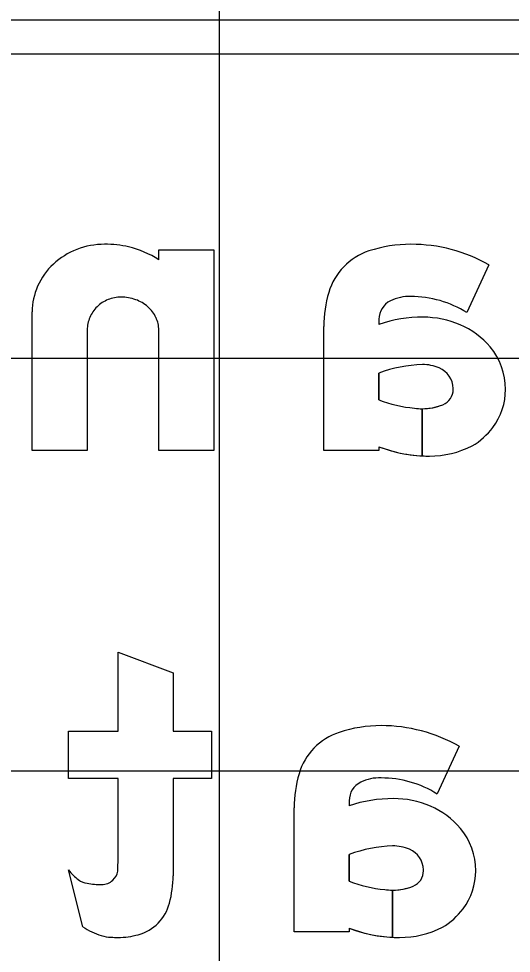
# Model space of a CAD drawing. Extents: x 2193008 to 2198143, y 1236112 to 1237864.
# Drawn here: x 2196697.733 to 2196700.12, y 1237212.162 to 1237216.692 of the extents above; entities that cross this region are included whole.
import ezdxf

# ---------------------------------------------------------------- set-up
doc = ezdxf.new("R2010")
doc.units = 0
for name, color, linetype in [('GSBWFILL', 7, 'Continuous'), ('GSCOLORFILL', 7, 'Continuous'), ('GSOUTLINE', 7, 'Continuous'), ('M-ROADS', 7, 'Continuous')]:
    doc.layers.add(name, color=color, linetype=linetype)

msp = doc.modelspace()

# ---------------------------------------------------------------- linework, layer by layer
at = {"layer": 'GSBWFILL'}
for p, q in [((2196698.0652, 1237215.1831), (2196698.0652, 1237214.5983)), ((2196698.0446, 1237212.2898), (2196697.9744, 1237212.5658))]:
    msp.add_line(p, q, dxfattribs=at)
for points in [[(2196698.4118, 1237215.5235), (2196698.4118, 1237215.5717), (2196698.6785, 1237215.5717), (2196698.6785, 1237214.5983), (2196698.4118, 1237214.5983), (2196698.4118, 1237215.1831)], [(2196700.0116, 1237215.4982), (2196699.9046, 1237215.2671)], [(2196698.0652, 1237214.5983), (2196697.7985, 1237214.5983), (2196697.7985, 1237215.2709)], [(2196699.4785, 1237215.2346), (2196699.4785, 1237215.21)], [(2196699.4785, 1237214.617), (2196699.4785, 1237214.5983), (2196699.2118, 1237214.5983), (2196699.2118, 1237215.2)], [(2196699.4785, 1237214.974), (2196699.4785, 1237214.8444)], [(2196699.6884, 1237214.8013), (2196699.6884, 1237214.5725)], [(2196699.6885, 1237214.5725), (2196699.6885, 1237214.8013)], [(2196698.2144, 1237212.6183), (2196698.2144, 1237213.0083), (2196697.9744, 1237213.0083), (2196697.9744, 1237213.2383), (2196698.2144, 1237213.2383), (2196698.2144, 1237213.6217), (2196698.481, 1237213.5205), (2196698.481, 1237213.2383), (2196698.6677, 1237213.2383), (2196698.6677, 1237213.0083), (2196698.481, 1237213.0083), (2196698.481, 1237212.5378)], [(2196699.8675, 1237213.1648), (2196699.7604, 1237212.9338)], [(2196699.3344, 1237212.9013), (2196699.3344, 1237212.8767)], [(2196699.3344, 1237212.2837), (2196699.3344, 1237212.265), (2196699.0677, 1237212.265), (2196699.0677, 1237212.8666)], [(2196699.3344, 1237212.6407), (2196699.3344, 1237212.5111)], [(2196699.5443, 1237212.2392), (2196699.5443, 1237212.468)], [(2196699.5443, 1237212.468), (2196699.5443, 1237212.2392)]]:
    msp.add_lwpolyline(points, dxfattribs=at)
for centre, major_axis, ratio, start_param, end_param in [((2196698.1494, 1237215.2229), (0, -0.3754), 0.999996, 3.141593, 3.510493), ((2196698.1494, 1237215.065), (0, -0.5334), 0.999996, 2.921606, 3.141593), ((2196699.6334, 1237214.9457), (0, -0.6527), 0.999999, 3.141593, 3.458648), ((2196699.6334, 1237214.8341), (0, -0.7643), 0.999999, 2.623874, 3.141593), ((2196698.1403, 1237215.2463), (0, -0.3503), 0.999996, 3.510493, 3.89252), ((2196698.1539, 1237215.1185), (0, -0.4802), 0.999996, 2.574461, 2.906505), ((2196699.5234, 1237215.2808), (0, -0.3), 0.999999, 3.458648, 4.427613), ((2196698.1264, 1237215.2613), (0, -0.3299), 0.999996, 3.89252, 4.294702), ((2196698.1047, 1237215.2709), (0, -0.3062), 0.999996, 4.294702, 4.712389), ((2196699.7994, 1237215.2), (0, -0.5876), 0.999999, 4.427613, 4.712389), ((2196698.2271, 1237215.1783), (0, -0.1635), 0.999996, 3.524154, 3.912508), ((2196698.2289, 1237215.1737), (0, -0.1684), 0.999996, 3.141593, 3.524154), ((2196698.2289, 1237215.1323), (0, -0.2099), 0.999996, 2.795889, 3.141593), ((2196698.2379, 1237215.1571), (0, -0.1835), 0.999996, 2.425874, 2.795889), ((2196699.5785, 1237215.2346), (0, -0.1), 0.999999, 3.602032, 4.712389), ((2196699.6238, 1237215.1432), (0, -0.202), 0.999999, 3.094343, 3.602032), ((2196699.6334, 1237214.8341), (0, -0.5109), 0.999999, 2.582097, 3.141593), ((2196698.2242, 1237215.1812), (0, -0.1594), 0.999996, 3.912508, 4.309343), ((2196698.2516, 1237215.173), (0, -0.1625), 0.999996, 2.015362, 2.425874), ((2196698.2198, 1237215.1831), (0, -0.1546), 0.999996, 4.309343, 4.712389), ((2196698.273, 1237215.1831), (0, -0.1389), 0.999996, 1.570796, 2.015362), ((2196699.6924, 1237214.5718), (0, -0.6732), 0.999999, 3.141593, 3.464907), ((2196699.6924, 1237214.7877), (0, -0.4572), 0.999999, 2.73708, 3.141593), ((2196699.7237, 1237214.8557), (0, -0.3823), 0.999999, 2.265663, 2.742307), ((2196699.7707, 1237214.8949), (0, -0.3211), 0.999999, 1.570796, 2.265663), ((2196699.7076, 1237214.3598), (0, -0.6556), 0.999999, 3.169955, 3.498593), ((2196699.6936, 1237214.8223), (0, -0.1928), 0.999999, 2.733046, 3.165323), ((2196699.7252, 1237214.8952), (0, -0.1133), 0.999999, 1.610807, 2.733046), ((2196699.7585, 1237214.8949), (0, -0.08), 0.999999, 0.384565, 1.570796), ((2196699.7178, 1237214.8949), (0, -0.1207), 0.999999, 1.570796, 1.610807), ((2196699.7849, 1237214.8949), (0, -0.3069), 0.999999, 0.927653, 1.570796), ((2196699.704, 1237215.418), (0, -0.6163), 0.999999, 5.908557, 6.196216), ((2196699.6885, 1237215.068), (0, -0.2667), 0.999999, 0, 0.384565), ((2196699.6885, 1237215.068), (0, -0.2667), 0.999999, 6.140268, 6.282935), ((2196699.7577, 1237214.9154), (0, -0.341), 0.999999, 0.530468, 0.927653), ((2196699.7227, 1237215.2522), (0, -0.6806), 0.999999, 5.916134, 6.232721), ((2196699.7227, 1237215.0305), (0, -0.4588), 0.999999, 0, 0.469149), ((2196699.7227, 1237215.2522), (0, -0.6806), 0.999999, 6.232819, 6.283185), ((2196699.4892, 1237212.6123), (0, -0.6527), 0.999998, 3.141593, 3.458648), ((2196699.4892, 1237212.5007), (0, -0.7643), 0.999998, 2.623874, 3.141593), ((2196699.3793, 1237212.9474), (0, -0.3), 0.999998, 3.458648, 4.427613), ((2196699.6553, 1237212.8666), (0, -0.5876), 0.999998, 4.427613, 4.712389), ((2196699.4797, 1237212.8099), (0, -0.202), 0.999998, 3.094343, 3.602032), ((2196699.4892, 1237212.5007), (0, -0.5109), 0.999998, 2.582097, 3.141593), ((2196699.4344, 1237212.9013), (0, -0.1), 0.999998, 3.602032, 4.712389), ((2196699.5482, 1237212.2384), (0, -0.6732), 0.999998, 3.141593, 3.464907), ((2196699.5482, 1237212.4544), (0, -0.4572), 0.999998, 2.73708, 3.141593), ((2196699.5795, 1237212.5224), (0, -0.3823), 0.999998, 2.265663, 2.742307), ((2196699.6266, 1237212.5616), (0, -0.3211), 0.999998, 1.570796, 2.265663), ((2196699.5635, 1237212.0264), (0, -0.6556), 0.999998, 3.169955, 3.498593), ((2196699.5495, 1237212.489), (0, -0.1928), 0.999998, 2.733046, 3.165323), ((2196699.581, 1237212.5619), (0, -0.1133), 0.999998, 1.610807, 2.733046), ((2196696.5451, 1237212.6183), (0, -1.6693), 0.999994, 1.535587, 1.570796), ((2196698.1499, 1237212.6967), (0, -0.2189), 0.999994, 5.35314, 5.6685), ((2196698.1378, 1237212.5726), (0, -0.0767), 0.999994, 0.733764, 1.400742), ((2196699.6144, 1237212.5616), (0, -0.08), 0.999998, 0.384565, 1.570796), ((2196699.5737, 1237212.5616), (0, -0.1207), 0.999998, 1.570796, 1.610807), ((2196699.6408, 1237212.5616), (0, -0.3069), 0.999998, 0.927653, 1.570796), ((2196698.0813, 1237212.5995), (0, -0.1), 0.999994, 5.6685, 6.114016), ((2196698.1354, 1237212.5752), (0, -0.0803), 0.999994, 0, 0.733764), ((2196697.9636, 1237212.5378), (0, -0.5174), 0.999994, 1.310894, 1.570796), ((2196699.5599, 1237213.0847), (0, -0.6163), 0.999998, 5.908557, 6.196216), ((2196698.1354, 1237212.9161), (0, -0.4211), 0.999994, 6.114016, 6.283185), ((2196699.5443, 1237212.7346), (0, -0.2667), 0.999998, 6.140268, 6.282935), ((2196699.5443, 1237212.7346), (0, -0.2667), 0.999998, 0, 0.384565), ((2196698.2543, 1237212.4605), (0, -0.2167), 0.999994, 0.272066, 1.310894), ((2196699.6135, 1237212.582), (0, -0.341), 0.999998, 0.530468, 0.927653), ((2196698.2229, 1237212.5521), (0, -0.3172), 0.999994, 5.685934, 5.997023), ((2196699.5786, 1237212.9189), (0, -0.6806), 0.999998, 5.916134, 6.232721), ((2196699.5786, 1237212.6971), (0, -0.4588), 0.999998, 0, 0.469149), ((2196698.1946, 1237212.4556), (0, -0.2167), 0.999994, 5.997023, 6.219044), ((2196698.2144, 1237212.7642), (0, -0.5258), 0.999994, 6.219044, 6.283185), ((2196698.2144, 1237212.6035), (0, -0.3651), 0.999994, 6.283185, 6.555252), ((2196699.5786, 1237212.9189), (0, -0.6806), 0.999998, 6.232819, 6.283185)]:
    msp.add_ellipse(centre, major_axis=major_axis, ratio=ratio, start_param=start_param, end_param=end_param, dxfattribs=at)
at = {"layer": 'GSCOLORFILL'}
for p, q in [((2196686.9415, 1237216.6858), (2196706.9415, 1237216.6858)), ((2196686.9415, 1237216.6858), (2196706.9415, 1237216.6858)), ((2196706.9415, 1237216.5192), (2196686.9415, 1237216.5192)), ((2196698.0652, 1237215.1831), (2196698.0652, 1237214.5983)), ((2196698.0446, 1237212.2898), (2196697.9744, 1237212.5658))]:
    msp.add_line(p, q, dxfattribs=at)
for points in [[(2196698.4118, 1237215.5235), (2196698.4118, 1237215.5717), (2196698.6785, 1237215.5717), (2196698.6785, 1237214.5983), (2196698.4118, 1237214.5983), (2196698.4118, 1237215.1831)], [(2196700.0116, 1237215.4982), (2196699.9046, 1237215.2671)], [(2196698.0652, 1237214.5983), (2196697.7985, 1237214.5983), (2196697.7985, 1237215.2709)], [(2196699.4785, 1237215.2346), (2196699.4785, 1237215.21)], [(2196699.4785, 1237214.617), (2196699.4785, 1237214.5983), (2196699.2118, 1237214.5983), (2196699.2118, 1237215.2)], [(2196699.4785, 1237214.974), (2196699.4785, 1237214.8444)], [(2196699.6884, 1237214.8013), (2196699.6884, 1237214.5725)], [(2196699.6885, 1237214.5725), (2196699.6885, 1237214.8013)], [(2196698.2144, 1237212.6183), (2196698.2144, 1237213.0083), (2196697.9744, 1237213.0083), (2196697.9744, 1237213.2383), (2196698.2144, 1237213.2383), (2196698.2144, 1237213.6217), (2196698.481, 1237213.5205), (2196698.481, 1237213.2383), (2196698.6677, 1237213.2383), (2196698.6677, 1237213.0083), (2196698.481, 1237213.0083), (2196698.481, 1237212.5378)], [(2196699.8675, 1237213.1648), (2196699.7604, 1237212.9338)], [(2196699.3344, 1237212.9013), (2196699.3344, 1237212.8767)], [(2196699.3344, 1237212.2837), (2196699.3344, 1237212.265), (2196699.0677, 1237212.265), (2196699.0677, 1237212.8666)], [(2196699.3344, 1237212.6407), (2196699.3344, 1237212.5111)], [(2196699.5443, 1237212.2392), (2196699.5443, 1237212.468)], [(2196699.5443, 1237212.468), (2196699.5443, 1237212.2392)]]:
    msp.add_lwpolyline(points, dxfattribs=at)
for centre, major_axis, ratio, start_param, end_param in [((2196698.1494, 1237215.2229), (0, -0.3754), 0.999996, 3.141593, 3.510493), ((2196698.1494, 1237215.065), (0, -0.5334), 0.999996, 2.921606, 3.141593), ((2196699.6334, 1237214.9457), (0, -0.6527), 0.999999, 3.141593, 3.458648), ((2196699.6334, 1237214.8341), (0, -0.7643), 0.999999, 2.623874, 3.141593), ((2196698.1403, 1237215.2463), (0, -0.3503), 0.999996, 3.510493, 3.89252), ((2196698.1539, 1237215.1185), (0, -0.4802), 0.999996, 2.574461, 2.906505), ((2196699.5234, 1237215.2808), (0, -0.3), 0.999999, 3.458648, 4.427613), ((2196698.1264, 1237215.2613), (0, -0.3299), 0.999996, 3.89252, 4.294702), ((2196698.1047, 1237215.2709), (0, -0.3062), 0.999996, 4.294702, 4.712389), ((2196699.7994, 1237215.2), (0, -0.5876), 0.999999, 4.427613, 4.712389), ((2196698.2271, 1237215.1783), (0, -0.1635), 0.999996, 3.524154, 3.912508), ((2196698.2289, 1237215.1737), (0, -0.1684), 0.999996, 3.141593, 3.524154), ((2196698.2289, 1237215.1323), (0, -0.2099), 0.999996, 2.795889, 3.141593), ((2196698.2379, 1237215.1571), (0, -0.1835), 0.999996, 2.425874, 2.795889), ((2196699.5785, 1237215.2346), (0, -0.1), 0.999999, 3.602032, 4.712389), ((2196699.6238, 1237215.1432), (0, -0.202), 0.999999, 3.094343, 3.602032), ((2196699.6334, 1237214.8341), (0, -0.5109), 0.999999, 2.582097, 3.141593), ((2196698.2242, 1237215.1812), (0, -0.1594), 0.999996, 3.912508, 4.309343), ((2196698.2516, 1237215.173), (0, -0.1625), 0.999996, 2.015362, 2.425874), ((2196698.2198, 1237215.1831), (0, -0.1546), 0.999996, 4.309343, 4.712389), ((2196698.273, 1237215.1831), (0, -0.1389), 0.999996, 1.570796, 2.015362), ((2196699.6924, 1237214.5718), (0, -0.6732), 0.999999, 3.141593, 3.464907), ((2196699.6924, 1237214.7877), (0, -0.4572), 0.999999, 2.73708, 3.141593), ((2196699.7237, 1237214.8557), (0, -0.3823), 0.999999, 2.265663, 2.742307), ((2196699.7707, 1237214.8949), (0, -0.3211), 0.999999, 1.570796, 2.265663), ((2196699.7076, 1237214.3598), (0, -0.6556), 0.999999, 3.169955, 3.498593), ((2196699.6936, 1237214.8223), (0, -0.1928), 0.999999, 2.733046, 3.165323), ((2196699.7252, 1237214.8952), (0, -0.1133), 0.999999, 1.610807, 2.733046), ((2196699.7585, 1237214.8949), (0, -0.08), 0.999999, 0.384565, 1.570796), ((2196699.7178, 1237214.8949), (0, -0.1207), 0.999999, 1.570796, 1.610807), ((2196699.7849, 1237214.8949), (0, -0.3069), 0.999999, 0.927653, 1.570796), ((2196699.704, 1237215.418), (0, -0.6163), 0.999999, 5.908557, 6.196216), ((2196699.6885, 1237215.068), (0, -0.2667), 0.999999, 0, 0.384565), ((2196699.6885, 1237215.068), (0, -0.2667), 0.999999, 6.140268, 6.282935), ((2196699.7577, 1237214.9154), (0, -0.341), 0.999999, 0.530468, 0.927653), ((2196699.7227, 1237215.2522), (0, -0.6806), 0.999999, 5.916134, 6.232721), ((2196699.7227, 1237215.0305), (0, -0.4588), 0.999999, 0, 0.469149), ((2196699.7227, 1237215.2522), (0, -0.6806), 0.999999, 6.232819, 6.283185), ((2196699.4892, 1237212.6123), (0, -0.6527), 0.999998, 3.141593, 3.458648), ((2196699.4892, 1237212.5007), (0, -0.7643), 0.999998, 2.623874, 3.141593), ((2196699.3793, 1237212.9474), (0, -0.3), 0.999998, 3.458648, 4.427613), ((2196699.6553, 1237212.8666), (0, -0.5876), 0.999998, 4.427613, 4.712389), ((2196699.4797, 1237212.8099), (0, -0.202), 0.999998, 3.094343, 3.602032), ((2196699.4892, 1237212.5007), (0, -0.5109), 0.999998, 2.582097, 3.141593), ((2196699.4344, 1237212.9013), (0, -0.1), 0.999998, 3.602032, 4.712389), ((2196699.5482, 1237212.2384), (0, -0.6732), 0.999998, 3.141593, 3.464907), ((2196699.5482, 1237212.4544), (0, -0.4572), 0.999998, 2.73708, 3.141593), ((2196699.5795, 1237212.5224), (0, -0.3823), 0.999998, 2.265663, 2.742307), ((2196699.6266, 1237212.5616), (0, -0.3211), 0.999998, 1.570796, 2.265663), ((2196699.5635, 1237212.0264), (0, -0.6556), 0.999998, 3.169955, 3.498593), ((2196699.5495, 1237212.489), (0, -0.1928), 0.999998, 2.733046, 3.165323), ((2196699.581, 1237212.5619), (0, -0.1133), 0.999998, 1.610807, 2.733046), ((2196696.5451, 1237212.6183), (0, -1.6693), 0.999994, 1.535587, 1.570796), ((2196698.1499, 1237212.6967), (0, -0.2189), 0.999994, 5.35314, 5.6685), ((2196698.1378, 1237212.5726), (0, -0.0767), 0.999994, 0.733764, 1.400742), ((2196699.6144, 1237212.5616), (0, -0.08), 0.999998, 0.384565, 1.570796), ((2196699.5737, 1237212.5616), (0, -0.1207), 0.999998, 1.570796, 1.610807), ((2196699.6408, 1237212.5616), (0, -0.3069), 0.999998, 0.927653, 1.570796), ((2196698.0813, 1237212.5995), (0, -0.1), 0.999994, 5.6685, 6.114016), ((2196698.1354, 1237212.5752), (0, -0.0803), 0.999994, 0, 0.733764), ((2196697.9636, 1237212.5378), (0, -0.5174), 0.999994, 1.310894, 1.570796), ((2196699.5599, 1237213.0847), (0, -0.6163), 0.999998, 5.908557, 6.196216), ((2196698.1354, 1237212.9161), (0, -0.4211), 0.999994, 6.114016, 6.283185), ((2196699.5443, 1237212.7346), (0, -0.2667), 0.999998, 6.140268, 6.282935), ((2196699.5443, 1237212.7346), (0, -0.2667), 0.999998, 0, 0.384565), ((2196698.2543, 1237212.4605), (0, -0.2167), 0.999994, 0.272066, 1.310894), ((2196699.6135, 1237212.582), (0, -0.341), 0.999998, 0.530468, 0.927653), ((2196698.2229, 1237212.5521), (0, -0.3172), 0.999994, 5.685934, 5.997023), ((2196699.5786, 1237212.9189), (0, -0.6806), 0.999998, 5.916134, 6.232721), ((2196699.5786, 1237212.6971), (0, -0.4588), 0.999998, 0, 0.469149), ((2196698.1946, 1237212.4556), (0, -0.2167), 0.999994, 5.997023, 6.219044), ((2196698.2144, 1237212.7642), (0, -0.5258), 0.999994, 6.219044, 6.283185), ((2196698.2144, 1237212.6035), (0, -0.3651), 0.999994, 6.283185, 6.555252), ((2196699.5786, 1237212.9189), (0, -0.6806), 0.999998, 6.232819, 6.283185)]:
    msp.add_ellipse(centre, major_axis=major_axis, ratio=ratio, start_param=start_param, end_param=end_param, dxfattribs=at)
at = {"layer": 'GSOUTLINE'}
for p, q in [((2196698.0652, 1237215.1831), (2196698.0652, 1237214.5983)), ((2196698.0446, 1237212.2898), (2196697.9744, 1237212.5658))]:
    msp.add_line(p, q, dxfattribs=at)
for points in [[(2196698.4118, 1237215.5235), (2196698.4118, 1237215.5717), (2196698.6785, 1237215.5717), (2196698.6785, 1237214.5983), (2196698.4118, 1237214.5983), (2196698.4118, 1237215.1831)], [(2196700.0116, 1237215.4982), (2196699.9046, 1237215.2671)], [(2196698.0652, 1237214.5983), (2196697.7985, 1237214.5983), (2196697.7985, 1237215.2709)], [(2196699.4785, 1237215.2346), (2196699.4785, 1237215.21)], [(2196699.4785, 1237214.617), (2196699.4785, 1237214.5983), (2196699.2118, 1237214.5983), (2196699.2118, 1237215.2)], [(2196699.4785, 1237214.8444), (2196699.4785, 1237214.974)], [(2196698.2144, 1237212.6183), (2196698.2144, 1237213.0083), (2196697.9744, 1237213.0083), (2196697.9744, 1237213.2383), (2196698.2144, 1237213.2383), (2196698.2144, 1237213.6217), (2196698.481, 1237213.5205), (2196698.481, 1237213.2383), (2196698.6677, 1237213.2383), (2196698.6677, 1237213.0083), (2196698.481, 1237213.0083), (2196698.481, 1237212.5378)], [(2196699.8675, 1237213.1648), (2196699.7604, 1237212.9338)], [(2196699.3344, 1237212.9013), (2196699.3344, 1237212.8767)], [(2196699.3344, 1237212.2837), (2196699.3344, 1237212.265), (2196699.0677, 1237212.265), (2196699.0677, 1237212.8666)], [(2196699.3344, 1237212.5111), (2196699.3344, 1237212.6407)]]:
    msp.add_lwpolyline(points, dxfattribs=at)
for centre, major_axis, ratio, start_param, end_param in [((2196698.1494, 1237215.2229), (0, -0.3754), 0.999996, 3.141593, 3.510493), ((2196698.1494, 1237215.065), (0, -0.5334), 0.999996, 2.921606, 3.141593), ((2196699.6334, 1237214.9457), (0, -0.6527), 0.999999, 3.141593, 3.458648), ((2196699.6334, 1237214.8341), (0, -0.7643), 0.999999, 2.623874, 3.141593), ((2196698.1403, 1237215.2463), (0, -0.3503), 0.999996, 3.510493, 3.89252), ((2196698.1539, 1237215.1185), (0, -0.4802), 0.999996, 2.574461, 2.906505), ((2196699.5234, 1237215.2808), (0, -0.3), 0.999999, 3.458648, 4.427613), ((2196698.1264, 1237215.2613), (0, -0.3299), 0.999996, 3.89252, 4.294702), ((2196698.1047, 1237215.2709), (0, -0.3062), 0.999996, 4.294702, 4.712389), ((2196699.7994, 1237215.2), (0, -0.5876), 0.999999, 4.427613, 4.712389), ((2196698.2271, 1237215.1783), (0, -0.1635), 0.999996, 3.524154, 3.912508), ((2196698.2289, 1237215.1737), (0, -0.1684), 0.999996, 3.141593, 3.524154), ((2196698.2289, 1237215.1323), (0, -0.2099), 0.999996, 2.795889, 3.141593), ((2196698.2379, 1237215.1571), (0, -0.1835), 0.999996, 2.425874, 2.795889), ((2196699.5785, 1237215.2346), (0, -0.1), 0.999999, 3.602032, 4.712389), ((2196699.6238, 1237215.1432), (0, -0.202), 0.999999, 3.094343, 3.602032), ((2196699.6334, 1237214.8341), (0, -0.5109), 0.999999, 2.582097, 3.141593), ((2196698.2242, 1237215.1812), (0, -0.1594), 0.999996, 3.912508, 4.309343), ((2196698.2516, 1237215.173), (0, -0.1625), 0.999996, 2.015362, 2.425874), ((2196698.2198, 1237215.1831), (0, -0.1546), 0.999996, 4.309343, 4.712389), ((2196698.273, 1237215.1831), (0, -0.1389), 0.999996, 1.570796, 2.015362), ((2196699.6924, 1237214.5718), (0, -0.6732), 0.999999, 3.141593, 3.464907), ((2196699.6924, 1237214.7877), (0, -0.4572), 0.999999, 2.73708, 3.141593), ((2196699.7237, 1237214.8557), (0, -0.3823), 0.999999, 2.265663, 2.742307), ((2196699.7707, 1237214.8949), (0, -0.3211), 0.999999, 1.570796, 2.265663), ((2196699.7076, 1237214.3598), (0, -0.6556), 0.999999, 3.169991, 3.498593), ((2196699.6936, 1237214.8223), (0, -0.1928), 0.999999, 2.733046, 3.165198), ((2196699.6893, 1237215.0051), (0, -0.01), 0.999999, 3.165198, 3.169991), ((2196699.7252, 1237214.8952), (0, -0.1133), 0.999999, 1.610807, 2.733046), ((2196699.7585, 1237214.8949), (0, -0.08), 0.999999, 0.384565, 1.570796), ((2196699.7178, 1237214.8949), (0, -0.1207), 0.999999, 1.570796, 1.610807), ((2196699.7849, 1237214.8949), (0, -0.3069), 0.999999, 0.927653, 1.570796), ((2196699.704, 1237215.418), (0, -0.6163), 0.999999, 5.908557, 6.196216), ((2196699.6885, 1237215.068), (0, -0.2667), 0.999999, 6.140268, 6.667751), ((2196699.7577, 1237214.9154), (0, -0.341), 0.999999, 0.530468, 0.927653), ((2196699.7227, 1237215.2522), (0, -0.6806), 0.999999, 5.916134, 6.283185), ((2196699.7227, 1237215.0305), (0, -0.4588), 0.999999, 0, 0.469149), ((2196699.4892, 1237212.6123), (0, -0.6527), 0.999998, 3.141593, 3.458648), ((2196699.4892, 1237212.5007), (0, -0.7643), 0.999998, 2.623874, 3.141593), ((2196699.3793, 1237212.9474), (0, -0.3), 0.999998, 3.458648, 4.427613), ((2196699.6553, 1237212.8666), (0, -0.5876), 0.999998, 4.427613, 4.712389), ((2196699.4797, 1237212.8099), (0, -0.202), 0.999998, 3.094343, 3.602032), ((2196699.4892, 1237212.5007), (0, -0.5109), 0.999998, 2.582097, 3.141593), ((2196699.4344, 1237212.9013), (0, -0.1), 0.999998, 3.602032, 4.712389), ((2196699.5482, 1237212.2384), (0, -0.6732), 0.999998, 3.141593, 3.464907), ((2196699.5482, 1237212.4544), (0, -0.4572), 0.999998, 2.73708, 3.141593), ((2196699.5795, 1237212.5224), (0, -0.3823), 0.999998, 2.265663, 2.742307), ((2196699.6266, 1237212.5616), (0, -0.3211), 0.999998, 1.570796, 2.265663), ((2196699.5635, 1237212.0264), (0, -0.6556), 0.999998, 3.169991, 3.498593), ((2196699.5495, 1237212.489), (0, -0.1928), 0.999998, 2.733046, 3.165198), ((2196699.5451, 1237212.6717), (0, -0.01), 0.999998, 3.165198, 3.169991), ((2196699.581, 1237212.5619), (0, -0.1133), 0.999998, 1.610807, 2.733046), ((2196696.5451, 1237212.6183), (0, -1.6693), 0.999994, 1.535587, 1.570796), ((2196698.1499, 1237212.6967), (0, -0.2189), 0.999994, 5.35314, 5.6685), ((2196698.1378, 1237212.5726), (0, -0.0767), 0.999994, 0.733764, 1.400742), ((2196699.6144, 1237212.5616), (0, -0.08), 0.999998, 0.384565, 1.570796), ((2196699.5737, 1237212.5616), (0, -0.1207), 0.999998, 1.570796, 1.610807), ((2196699.6408, 1237212.5616), (0, -0.3069), 0.999998, 0.927653, 1.570796), ((2196698.0813, 1237212.5995), (0, -0.1), 0.999994, 5.6685, 6.114016), ((2196698.1354, 1237212.5752), (0, -0.0803), 0.999994, 0, 0.733764), ((2196697.9636, 1237212.5378), (0, -0.5174), 0.999994, 1.310894, 1.570796), ((2196699.5599, 1237213.0847), (0, -0.6163), 0.999998, 5.908557, 6.196216), ((2196698.1354, 1237212.9161), (0, -0.4211), 0.999994, 6.114016, 6.283185), ((2196699.5443, 1237212.7346), (0, -0.2667), 0.999998, 6.140268, 6.667751), ((2196698.2543, 1237212.4605), (0, -0.2167), 0.999994, 0.272066, 1.310894), ((2196699.6135, 1237212.582), (0, -0.341), 0.999998, 0.530468, 0.927653), ((2196698.2229, 1237212.5521), (0, -0.3172), 0.999994, 5.685934, 5.997023), ((2196699.5786, 1237212.9189), (0, -0.6806), 0.999998, 5.916134, 6.283185), ((2196699.5786, 1237212.6971), (0, -0.4588), 0.999998, 0, 0.469149), ((2196698.1946, 1237212.4556), (0, -0.2167), 0.999994, 5.997023, 6.219044), ((2196698.2144, 1237212.7642), (0, -0.5258), 0.999994, 6.219044, 6.283185), ((2196698.2144, 1237212.6035), (0, -0.3651), 0.999994, 6.283185, 6.555252)]:
    msp.add_ellipse(centre, major_axis=major_axis, ratio=ratio, start_param=start_param, end_param=end_param, dxfattribs=at)
at = {"layer": 'M-ROADS'}
for p, q in [((2196698.7065, 1237153.0462), (2196698.7065, 1237223.0462)), ((2196614.7065, 1237215.0462), (2196874.7065, 1237215.0462)), ((2196614.7065, 1237213.0462), (2196874.7065, 1237213.0462))]:
    msp.add_line(p, q, dxfattribs=at)

doc.saveas('drawing.dxf')
